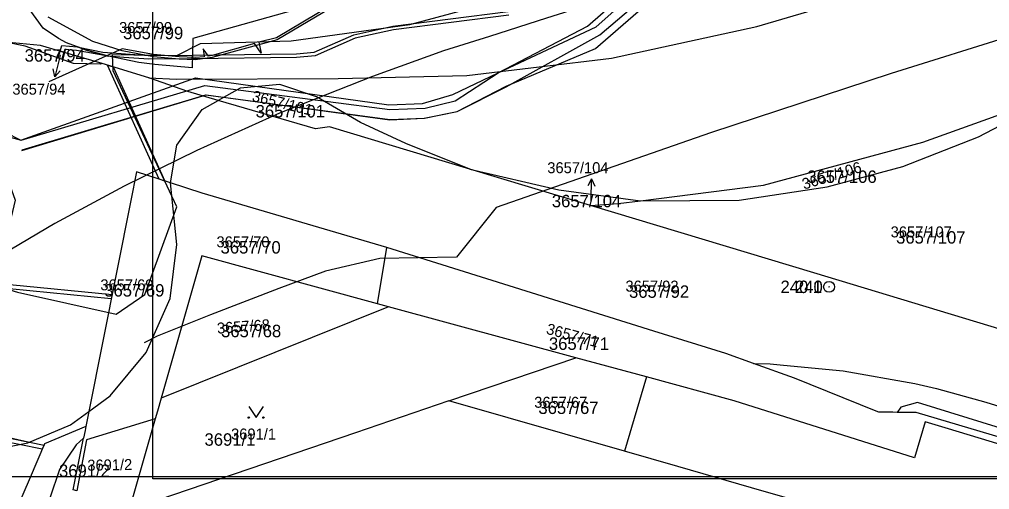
# Model space of a CAD drawing. Extents: x -755751 to -744370, y -967072 to -958435.
# Drawn here: x -747754 to -747621.5, y -965576 to -965511.7 of the extents above; entities that cross this region are included whole.
import ezdxf

# ---------------------------------------------------------------- set-up
doc = ezdxf.new("R2010")
doc.units = 0
for name, color, linetype in [('Vrstva 1', 7, 'Continuous'), ('Vrstva 13', 7, 'Continuous'), ('Vrstva 19', 7, 'Continuous'), ('Vrstva 2', 7, 'Continuous'), ('Vrstva 28', 7, 'Continuous'), ('Vrstva 29', 7, 'Continuous'), ('Vrstva 3', 7, 'Continuous'), ('Vrstva 32', 7, 'Continuous'), ('Vrstva 34', 7, 'Continuous'), ('Vrstva 50', 7, 'Continuous'), ('Vrstva 63', 7, 'Continuous'), ('Vrstva 7', 7, 'Continuous'), ('Vrstva 8', 7, 'Continuous')]:
    doc.layers.add(name, color=color, linetype=linetype)

# ---------------------------------------------------------------- blocks, each defined once
blk = doc.blocks.new('1.01')
at = {"layer": 'Vrstva 8'}
for radius in [0.75, 0.03]:
    blk.add_circle((0, 0.001), radius, dxfattribs=at)
blk = doc.blocks.new('3.14')
at = {"layer": 'Vrstva 3'}
blk.add_lwpolyline([(-1, 1.5), (0, 0), (1, 1.5)], dxfattribs=at)
for centre in [(-1, 0), (1, 0)]:
    blk.add_circle(centre, 0.1, dxfattribs=at)
blk = doc.blocks.new('1029')
at = {"layer": 'Vrstva 7'}
for p, q in [((0, 3.001), (-0.5, 2.001)), ((0, 0.001), (0, 3.001)), ((0, 3.001), (0.5, 2.001))]:
    blk.add_line(p, q, dxfattribs=at)

msp = doc.modelspace()

# ---------------------------------------------------------------- linework, layer by layer
at = {"layer": 'Vrstva 1'}
for points in [[(-747736.34, -965519.7), (-747732.55, -965519.88), (-747710.49, -965519.81), (-747692.88, -965519.37), (-747673.14, -965517.04), (-747653.27, -965512.7), (-747638.07, -965508.19), (-747622.48, -965502.29), (-747614.4, -965496.49), (-747610.15, -965488.46), (-747607.5, -965480.29), (-747606.19, -965476.23), (-747605.56, -965473.4), (-747603.85, -965465.74), (-747603.43, -965453.35), (-747605.28, -965431.15), (-747605.34, -965430.88)], [(-747717.91, -965506.29), (-747716.68, -965510.51), (-747730.34, -965514.33), (-747730.43, -965518.35), (-747735.52, -965517.9), (-747737.71, -965517.6), (-747741.87, -965516.77), (-747744.87, -965515.92), (-747747.6, -965514.91), (-747748.7, -965514.34), (-747750.8, -965512.91), (-747752.67, -965510.28), (-747753.16, -965509.09)], [(-747742.72, -965517.76), (-747742.99, -965517.83), (-747746.64, -965517.74), (-747753.23, -965515.39), (-747755.94, -965514.84)], [(-747742.72, -965517.76), (-747748.38, -965516.09), (-747751.16, -965515.27), (-747755.94, -965514.84)], [(-747736.34, -965519.7), (-747742.72, -965517.76)], [(-747669.17, -965536.51), (-747652.37, -965534.41), (-747630.57, -965528.53), (-747613.46, -965522.35), (-747604.52, -965517.99), (-747603.92, -965518.95), (-747608.84, -965530.65), (-747609.6, -965543.33), (-747605.16, -965556.39), (-747603.48, -965559.08)], [(-747669.17, -965536.51), (-747655.68, -965536.42), (-747643.67, -965534.63), (-747633.29, -965531.82), (-747622.96, -965527.76), (-747605.81, -965518.82), (-747605.22, -965519.62), (-747606.99, -965523.02), (-747609.18, -965528.55), (-747610.35, -965534.89), (-747610.39, -965541.15), (-747609.52, -965546.97), (-747607.24, -965553.51), (-747604.38, -965558.81)], [(-747726.85, -965522.81), (-747730.99, -965521.6), (-747736.34, -965519.7)], [(-747692.46, -965532.2), (-747701.23, -965528.7), (-747707.43, -965525.84), (-747713.41, -965522.3), (-747718.46, -965520.64), (-747723.88, -965521.12), (-747726.85, -965522.81)], [(-747733.38, -965534.09), (-747732.51, -965528.91), (-747729.03, -965524.04), (-747726.85, -965522.81)], [(-747692.46, -965532.2), (-747711.65, -965526.41), (-747713.57, -965526.68), (-747726.85, -965522.81)], [(-747733.38, -965534.09), (-747738.04, -965532.58), (-747738.81, -965536.5), (-747744.54, -965565.33)], [(-747675.99, -965537.16), (-747692.46, -965532.2)], [(-747692.46, -965532.2), (-747680.3, -965535.03), (-747669.17, -965536.51)], [(-747744.54, -965565.33), (-747741.63, -965563.2), (-747736.69, -965557.25), (-747733.42, -965549.88), (-747732.52, -965542.51), (-747733.38, -965534.09)], [(-747703.8, -965542.9), (-747729.06, -965535.49), (-747733.38, -965534.09)], [(-747675.99, -965537.16), (-747672.22, -965536.89), (-747669.17, -965536.51)], [(-747604.38, -965558.81), (-747645.47, -965546.36), (-747675.99, -965537.16)], [(-747705.1, -965550.6), (-747703.8, -965542.9)], [(-747653.7, -965558.77), (-747657.49, -965557.42), (-747667.32, -965554.34), (-747703.8, -965542.9)], [(-747705.1, -965550.6), (-747729.08, -965544.07), (-747734.66, -965563.53)], [(-747703.61, -965551.01), (-747705.1, -965550.6)], [(-747703.61, -965551.01), (-747734.66, -965563.53)], [(-747677.99, -965557.98), (-747703.61, -965551.01)], [(-747695.33, -965563.9), (-747677.99, -965557.98)], [(-747668.34, -965560.61), (-747677.99, -965557.98)], [(-747653.7, -965558.77), (-747651.43, -965558.82), (-747649.64, -965558.99), (-747641.45, -965559.78), (-747631.65, -965561.52), (-747628.73, -965562.2), (-747621.99, -965564.05), (-747612.44, -965567.01), (-747593.34, -965572.96), (-747583.74, -965575.94)], [(-747634.09, -965565.46), (-747634.67, -965565.45), (-747636.57, -965565.43), (-747636.94, -965565.28), (-747648.12, -965560.77), (-747653.7, -965558.77)], [(-747668.34, -965560.61), (-747671.36, -965570.78)], [(-747592.22, -965578.3), (-747627.09, -965567.72), (-747630.28, -965566.76), (-747631.73, -965571.69), (-747656.36, -965563.87), (-747668.34, -965560.61)], [(-747695.33, -965563.9), (-747708.09, -965568.25), (-747737.11, -965578.15)], [(-747734.66, -965563.53), (-747735.17, -965565.31), (-747735.47, -965566.36)], [(-747671.36, -965570.78), (-747695.33, -965563.9)], [(-747583.74, -965575.94), (-747584.61, -965578.58), (-747631.33, -965564.11), (-747633.58, -965564.75), (-747634.09, -965565.46)], [(-747758.75, -965570.674), (-747758.09, -965570.67), (-747752.87, -965569.63), (-747747.03, -965567.16), (-747744.54, -965565.33)], [(-747735.47, -965566.36), (-747744.86, -965569.23), (-747746.19, -965576.17)], [(-747744.54, -965565.33), (-747744.95, -965567.4)], [(-747735.47, -965566.36), (-747738.75, -965577.81)], [(-747591.89, -965577.25), (-747631.5, -965565.49), (-747634.09, -965565.46)], [(-747744.95, -965567.4), (-747750.59, -965569.78), (-747752.56, -965574.35), (-747758.75, -965588.653)], [(-747744.95, -965567.4), (-747745.05, -965567.92), (-747745.26, -965569)], [(-747745.26, -965569), (-747746.29, -965569.89), (-747748.55, -965573.29), (-747749.85, -965577.18), (-747758.15, -965622.37), (-747755.77, -965626.59), (-747757.51, -965627.57), (-747758.75, -965627.536)], [(-747746.19, -965576.17), (-747746.66, -965576.03), (-747745.26, -965569)], [(-747592.22, -965578.3), (-747596.97, -965593.27), (-747638.01, -965580.67), (-747648.12, -965577.48), (-747653.97, -965575.76), (-747664.06, -965572.87), (-747671.36, -965570.78)]]:
    msp.add_lwpolyline(points, dxfattribs=at)
at = {"layer": 'Vrstva 13'}
for points in [[(-747802.198, -965515.036), (-747753.798, -965528.236), (-747728.698, -965520.736), (-747703.398, -965524.036), (-747698.598, -965523.836), (-747694.498, -965522.836), (-747688.598, -965519.036), (-747676.398, -965512.636), (-747597.298, -965443.536), (-747592.598, -965439.736), (-747574.398, -965430.636), (-747513.398, -965428.136), (-747505.998, -965434.336), (-747502.498, -965432.336)], [(-747753.698, -965529.636), (-747728.498, -965522.036), (-747703.398, -965525.436), (-747698.698, -965525.236), (-747694.198, -965524.336), (-747687.498, -965520.936), (-747674.698, -965513.836), (-747594.998, -965446.036), (-747590.798, -965442.736), (-747574.298, -965432.936), (-747521.898, -965429.136), (-747515.098, -965431.436), (-747506.798, -965437.936)], [(-747687.14, -965511.12), (-747702.91, -965513.16), (-747708.16, -965514.3), (-747713.63, -965516.69), (-747716.14, -965516.92), (-747730.4, -965517.09), (-747730.39, -965516.59), (-747716.16, -965516.42), (-747713.75, -965516.19), (-747708.32, -965513.82), (-747702.99, -965512.66), (-747687.24, -965510.62)]]:
    msp.add_lwpolyline(points, dxfattribs=at)
for points in [[(-747748.44, -965516.07), (-747747.95, -965516.22), (-747748.23, -965517.17), (-747748.71, -965517)], [(-747747.95, -965516.22), (-747748.44, -965516.07), (-747748.21, -965515.31), (-747746.13, -965515.48), (-747745.97, -965515.51), (-747744.87, -965515.92), (-747741.9, -965516.76), (-747746.21, -965515.98), (-747747.84, -965515.85)], [(-747738.91, -965516.49), (-747736.31, -965516.66), (-747730.39, -965516.59), (-747730.4, -965517.09), (-747736.33, -965517.16), (-747739.75, -965516.93), (-747741.87, -965516.77), (-747744.87, -965515.92), (-747745.97, -965515.51), (-747742.62, -965516.2)], [(-747741.21, -965518.22), (-747734.15, -965533.84), (-747734.92, -965533.59), (-747741.97, -965517.99)], [(-747734.92, -965533.59), (-747741.97, -965517.99), (-747741.21, -965518.22), (-747734.15, -965533.84)], [(-747741.37, -965549.36), (-747741.48, -965549.95), (-747755.36, -965548.55), (-747757.37, -965548.56), (-747757.75, -965550.29), (-747756.29, -965554.82), (-747756.78, -965560.69), (-747758.07, -965568.29), (-747757.61, -965568.54), (-747752.63, -965569.53), (-747750.65, -965569.92), (-747750.9, -965570.49), (-747754.04, -965569.86), (-747757.82, -965569.11), (-747758.73, -965568.61), (-747757.37, -965560.62), (-747756.9, -965554.89), (-747758.37, -965550.31), (-747757.85, -965547.96), (-747755.33, -965547.95)], [(-747750.65, -965569.92), (-747750.9, -965570.49), (-747754.04, -965569.86), (-747757.82, -965569.11), (-747758.73, -965568.61), (-747757.37, -965560.62), (-747756.9, -965554.89), (-747758.37, -965550.31), (-747757.85, -965547.96), (-747755.33, -965547.95), (-747741.37, -965549.36), (-747741.48, -965549.95), (-747755.36, -965548.55), (-747757.37, -965548.56), (-747757.75, -965550.29), (-747756.29, -965554.82), (-747756.78, -965560.69), (-747758.07, -965568.29), (-747752.63, -965569.53)]]:
    msp.add_lwpolyline(points, close=True, dxfattribs=at)
at = {"layer": 'Vrstva 19'}
msp.add_lwpolyline([(-747755.298, -965533.736), (-747755.398, -965534.236), (-747754.598, -965536.436), (-747755.498, -965540.336), (-747757.598, -965548.036), (-747754.298, -965549.036), (-747740.798, -965552.036), (-747736.898, -965549.336), (-747732.498, -965537.336), (-747741.198, -965518.736), (-747741.298, -965516.536), (-747732.498, -965516.636), (-747729.298, -965515.036), (-747716.898, -965514.636), (-747700.698, -965512.436), (-747688.298, -965509.036), (-747670.898, -965497.936), (-747657.198, -965486.836), (-747641.298, -965472.736), (-747629.898, -965462.536), (-747622.098, -965456.336), (-747609.098, -965447.336)], dxfattribs=at)
at = {"layer": 'Vrstva 28'}
msp.add_lwpolyline([(-747706.098, -965506.936), (-747718.798, -965514.536), (-747727.698, -965516.936), (-747729.998, -965517.236), (-747732.198, -965517.136), (-747735.698, -965516.836), (-747739.998, -965516.036), (-747743.998, -965514.736), (-747750.098, -965511.436)], dxfattribs=at)
at = {"layer": 'Vrstva 29'}
msp.add_lwpolyline([(-747581.398, -965457.936), (-747589.398, -965466.336), (-747597.498, -965481.036), (-747597.898, -965489.236), (-747651.098, -965503.036), (-747659.798, -965505.236), (-747666.898, -965507.136), (-747674.898, -965509.336), (-747681.998, -965511.536), (-747689.798, -965514.036), (-747696.098, -965516.036), (-747705.798, -965519.536), (-747718.498, -965524.536), (-747729.798, -965529.636), (-747739.698, -965534.536), (-747749.198, -965539.636), (-747756.32, -965543.848)], dxfattribs=at)
at = {"layer": 'Vrstva 32'}
for points in [[(-747706.198, -965506.636), (-747718.898, -965514.236), (-747721.298, -965514.836), (-747720.998, -965516.336), (-747721.898, -965515.036), (-747727.698, -965516.636), (-747728.198, -965516.736), (-747728.898, -965515.736), (-747728.798, -965516.836), (-747729.998, -965516.936), (-747732.198, -965516.836), (-747735.698, -965516.536), (-747739.998, -965515.736), (-747749.998, -965520.236)], [(-747617.998, -965513.836), (-747634.898, -965519.136), (-747659.598, -965527.236), (-747688.898, -965537.436), (-747694.298, -965544.236), (-747704.798, -965544.436), (-747712.198, -965546.136), (-747718.598, -965548.536), (-747727.898, -965552.136), (-747735.198, -965555.036), (-747736.998, -965555.936)]]:
    msp.add_lwpolyline(points, dxfattribs=at)
at = {"layer": 'Vrstva 34'}
for points in [[(-747755.988, -965527.146), (-747753.843, -965528.227), (-747729.967, -965519.702), (-747703.526, -965523.402), (-747698.966, -965523.204), (-747694.794, -965521.981), (-747688.608, -965519.04), (-747675.209, -965512.744), (-747597.329, -965443.517), (-747594.598, -965443.094)], [(-747753.662, -965529.552), (-747728.53, -965522.016), (-747703.429, -965525.393), (-747698.669, -965525.218), (-747694.224, -965524.331), (-747687.519, -965520.865), (-747675.286, -965515.718), (-747595.045, -965445.982), (-747594.598, -965443.094)]]:
    msp.add_lwpolyline(points, dxfattribs=at)
at = {"layer": 'Vrstva 63'}
for points in [[(-747916.439, -965165.632), (-747328.029, -965165.632), (-747328.029, -965574.289), (-747916.439, -965574.289)], [(-747327.148, -965280.342), (-747327.148, -965574.548), (-747735.805, -965574.548), (-747735.805, -965280.342)]]:
    msp.add_lwpolyline(points, close=True, dxfattribs=at)
at = {"layer": 'Vrstva 7'}
for points in [[(-747748.43, -965516.65), (-747748.44, -965516.67)], [(-747675.91, -965536.56), (-747675.91, -965536.5)]]:
    msp.add_lwpolyline(points, dxfattribs=at)

# ---------------------------------------------------------------- block references
at = {"layer": 'Vrstva 3'}
msp.add_blockref('3.14', (-747721.68, -965566.17), dxfattribs=at)
at = {"layer": 'Vrstva 7'}
for p, rotation in [((-747748.44, -965516.67), 165.99999997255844), ((-747675.91, -965536.5), -1.0000000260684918)]:
    msp.add_blockref('1029', p, dxfattribs=dict(at, rotation=rotation))
at = {"layer": 'Vrstva 8'}
msp.add_blockref('1.01', (-747643.39, -965548.29), dxfattribs=at)
msp.add_blockref('1.01', (-747643.39, -965548.29), dxfattribs=at)

# ---------------------------------------------------------------- texts
at = {"layer": 'Vrstva 2'}
for s, p in [('3657/99', (-747740.407, -965513.58)), ('3657/94', (-747754.987, -965522.01)), ('3657/104', (-747681.891, -965532.75)), ('3657/107', (-747634.976, -965541.53)), ('3657/70', (-747727.099, -965542.89)), ('3657/69', (-747742.962, -965548.77)), ('3657/92', (-747671.212, -965548.94)), ('3657/67', (-747683.678, -965564.83)), ('3691/1', (-747725.1, -965569.17))]:
    msp.add_text(s, height=1.5, dxfattribs=at).set_placement(p)
for s, rotation, p in [('3657/101', 346, (-747722.334, -965522.86)), ('3657/106', 17, (-747646.815, -965535.005)), ('3657/68', 4, (-747726.971, -965554.705)), ('3657/71', 345, (-747682.131, -965554.698)), ('3691/2', 1, (-747744.73, -965573.44))]:
    msp.add_text(s, height=1.5, rotation=rotation, dxfattribs=at).set_placement(p)
at = {"layer": 'Vrstva 50'}
for s, p in [('3657/99', (-747739.857, -965514.43)), ('3657/94', (-747753.307, -965517.5)), ('3657/101', (-747721.748, -965525.13)), ('3657/106', (-747646.372, -965534.08)), ('3657/104', (-747681.272, -965537.41)), ('3657/107', (-747634.232, -965542.38)), ('3657/70', (-747726.537, -965543.74)), ('3657/69', (-747742.43, -965549.62)), ('3657/92', (-747670.727, -965549.79)), ('3657/68', (-747726.47, -965555.18)), ('3657/71', (-747681.674, -965556.91)), ('3657/67', (-747683.11, -965565.68)), ('3691/1', (-747728.732, -965570.02)), ('3691/2', (-747748.615, -965574.29))]:
    msp.add_text(s, height=1.7, dxfattribs=at).set_placement(p)
at = {"layer": 'Vrstva 8'}
for s, p in [('240.1', (-747650.025, -965549.14)), ('240', (-747648.048, -965549.14))]:
    msp.add_text(s, height=1.7, dxfattribs=at).set_placement(p)

doc.saveas('drawing.dxf')
